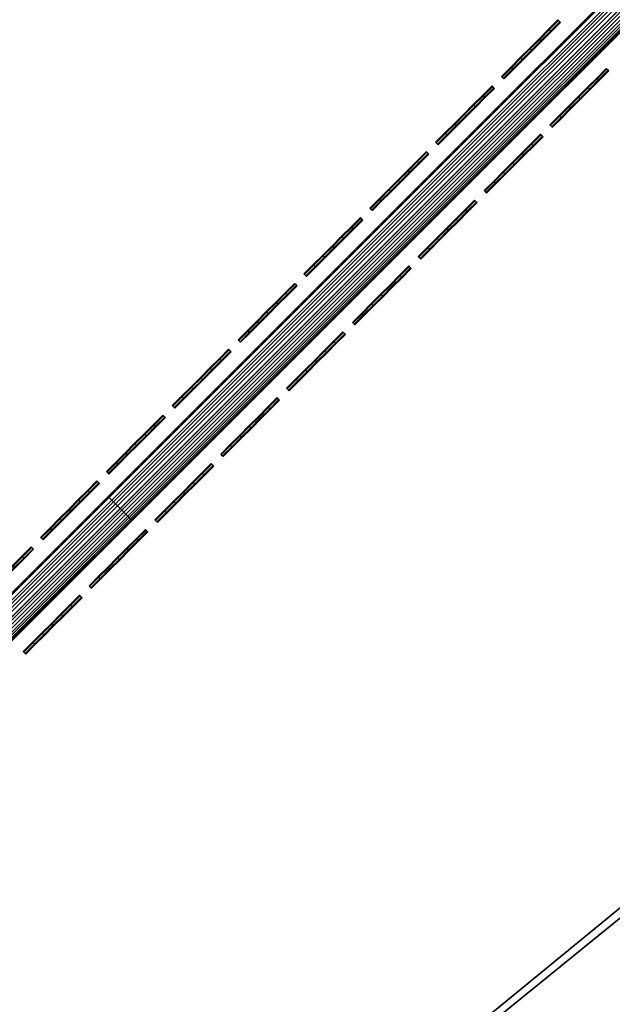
# Model space of a CAD drawing. Header units: inches. Extents: x 0 to 63.6, y -63.6 to 0.
# Tile 443 of 475: x 41.4 to 43.1, y -23.4 to -20.5. Entities that reach past the tile are written whole.
import ezdxf

# ---------------------------------------------------------------- set-up
doc = ezdxf.new("R2010")
doc.units = ezdxf.units.IN
doc.header["$LTSCALE"] = 0.03937
doc.header["$MEASUREMENT"] = 0
for name, color, linetype in [('A-FURN-3-ST', 151, 'Continuous'), ('A-FURN-3-ST-SEAM', 250, 'Continuous'), ('A-FURN-3-STITCH', 15, 'Continuous')]:
    doc.layers.add(name, color=color, linetype=linetype)

msp = doc.modelspace()

# ---------------------------------------------------------------- meshes
at = {"layer": 'A-FURN-3-ST'}
mesh = msp.add_polyface(dxfattribs=at)
corners = [(47.2494, -22.6677, 18), (45.7647, -21.0157, 18), (30.2851, -35.8696, 18), (29.0547, -34.5849, 18), (44.2222, -19.4174, 18), (42.6239, -17.875, 18), (27.77, -33.3546, 18), (40.9719, -16.3902, 18), (26.4332, -32.181, 18), (39.2682, -14.9651, 18), (25.0468, -31.0664, 18), (37.515, -13.6013, 18), (23.6135, -30.0129, 18), (35.7144, -12.3007, 18), (22.136, -29.0223, 18), (33.8688, -11.0648, 18), (42.5956, -16.3574, 5.5), (41.6674, -15.5877, 5.3087), (40.9281, -14.9068, 5.5), (39.9347, -14.1383, 5.3087), (39.2112, -13.515, 5.5), (38.1515, -12.7513, 5.3087), (37.447, -12.1836, 5.5), (41.5964, -15.6696, 5.1464), (39.8666, -14.2227, 5.1464), (38.0865, -12.8381, 5.1464), (36.0566, -11.8078, 5), (37.9893, -12.9679, 5.0381), (37.8745, -13.121, 5), (39.7648, -14.3489, 5.0381), (39.6447, -14.4979, 5), (41.4902, -15.7922, 5.0381), (41.3648, -15.9368, 5), (42.5956, -16.3574, 16.9), (40.9281, -14.9068, 16.9), (39.2112, -13.515, 16.9), (37.447, -12.1836, 16.9), (42.8179, -17.6666, 17.9625), (41.1584, -16.1751, 17.9625), (39.4469, -14.7434, 17.9625), (37.6857, -13.3735, 17.9625), (41.6678, -15.5873, 17.1847), (39.9351, -14.1379, 17.1847), (39.8661, -14.2234, 17.45), (41.5959, -15.6704, 17.45), (39.7564, -14.3596, 17.6778), (41.4814, -15.8025, 17.6778), (39.6134, -14.5369, 17.8526), (41.3322, -15.9746, 17.8526), (38.1519, -12.7509, 17.1847), (38.0861, -12.8389, 17.45), (37.9813, -12.9788, 17.6778), (37.8447, -13.1611, 17.8526), (36.0283, -11.8491, 17.8526), (35.8769, -12.0669, 17.9625), (49.1417, -23.9949, 5), (28.6305, -35.0091, 5), (47.7028, -22.2748, 5), (46.2038, -20.6068, 5), (44.6464, -18.9932, 5), (43.0328, -17.4358, 5), (27.3646, -33.7969, 5), (26.0475, -32.6406, 5), (24.6816, -31.5424, 5), (23.2694, -30.5044, 5), (21.8136, -29.5284, 5), (34.1932, -10.5601, 5)]
mesh.append_faces([[corners[k] for k in face] for face in [(0, 1, 2), (3, 1, 4), (3, 4, 5), (3, 5, 6), (6, 5, 7), (6, 7, 8), (8, 7, 9), (8, 9, 10), (10, 9, 11), (12, 11, 13), (14, 13, 15), (16, 17, 18), (18, 17, 19), (18, 19, 20), (20, 19, 21), (20, 21, 22), (17, 23, 24, 19), (19, 24, 25, 21), (26, 27, 28), (28, 27, 29), (28, 29, 30), (30, 29, 31), (30, 31, 32), (23, 31, 29, 24), (24, 29, 27, 25), (33, 18, 34), (34, 18, 20), (34, 20, 35), (35, 20, 22), (35, 22, 36), (7, 37, 38), (7, 38, 9), (9, 38, 39), (9, 39, 11), (11, 39, 40), (11, 40, 13), (33, 34, 41), (41, 34, 42), (41, 42, 43, 44), (44, 43, 45, 46), (46, 45, 47, 48), (48, 47, 39, 38), (34, 35, 42), (42, 35, 49), (42, 49, 50, 43), (43, 50, 51, 45), (45, 51, 52, 47), (47, 52, 40, 39), (35, 36, 49), (52, 53, 54, 40), (55, 56, 57), (57, 56, 58), (58, 56, 59), (59, 56, 60), (60, 61, 32), (32, 61, 62), (32, 62, 30), (30, 62, 63), (30, 63, 28), (28, 64, 26), (26, 65, 66)]])
mesh = msp.add_polyface(dxfattribs=at)
corners = [(48.7328, -22.7115, 5.5), (48.0519, -21.9722, 5.3087), (47.2822, -21.044, 5.5), (46.5418, -20.292, 5.3087), (45.7746, -19.4278, 5.5), (44.9731, -18.6665, 5.3087), (44.2118, -17.865, 5.5), (43.3476, -17.0978, 5.3087), (42.5956, -16.3574, 5.5), (41.6674, -15.5877, 5.3087), (47.97, -22.0432, 5.1464), (46.4625, -20.3659, 5.1464), (44.8964, -18.7432, 5.1464), (43.2737, -17.1771, 5.1464), (41.5964, -15.6696, 5.1464), (41.3648, -15.9368, 5), (41.4902, -15.7922, 5.0381), (43.1632, -17.2958, 5.0381), (43.0328, -17.4358, 5), (44.7817, -18.8579, 5.0381), (44.6464, -18.9932, 5), (46.2038, -20.6068, 5), (46.3438, -20.4764, 5.0381), (47.7028, -22.2748, 5), (47.8474, -22.1494, 5.0381), (48.7328, -22.7115, 16.9), (47.2822, -21.044, 16.9), (45.7746, -19.4278, 16.9), (44.2118, -17.865, 16.9), (42.5956, -16.3574, 16.9), (40.9281, -14.9068, 5.5), (47.2494, -22.6677, 18), (45.973, -20.8217, 17.9625), (45.7647, -21.0157, 18), (44.4235, -19.2161, 17.9625), (44.2222, -19.4174, 18), (42.6239, -17.875, 18), (42.8179, -17.6666, 17.9625), (40.9719, -16.3902, 18), (48.0523, -21.9718, 17.1847), (46.5423, -20.2916, 17.1847), (46.4618, -20.3665, 17.45), (47.9693, -22.0438, 17.45), (46.3339, -20.4856, 17.6778), (47.8371, -22.1582, 17.6778), (46.1672, -20.6409, 17.8526), (47.665, -22.3075, 17.8526), (47.4645, -22.4812, 17.9625), (44.9735, -18.6661, 17.1847), (44.8958, -18.7438, 17.45), (44.7722, -18.8674, 17.6778), (44.6111, -19.0285, 17.8526), (43.348, -17.0973, 17.1847), (43.2731, -17.1778, 17.45), (43.154, -17.3057, 17.6778), (42.9987, -17.4724, 17.8526), (41.6678, -15.5873, 17.1847), (41.5959, -15.6704, 17.45), (41.4814, -15.8025, 17.6778), (41.3322, -15.9746, 17.8526), (41.1584, -16.1751, 17.9625)]
mesh.append_faces([[corners[k] for k in face] for face in [(0, 1, 2), (2, 1, 3), (2, 3, 4), (4, 3, 5), (4, 5, 6), (6, 5, 7), (6, 7, 8), (8, 7, 9), (1, 10, 11, 3), (3, 11, 12, 5), (5, 12, 13, 7), (7, 13, 14, 9), (15, 16, 17), (15, 17, 18), (18, 17, 19), (18, 19, 20), (20, 19, 21), (21, 19, 22), (21, 22, 23), (23, 22, 24), (10, 24, 22, 11), (11, 22, 19, 12), (12, 19, 17, 13), (13, 17, 16, 14), (25, 2, 26), (26, 2, 4), (26, 4, 27), (27, 4, 6), (27, 6, 28), (28, 6, 8), (28, 8, 29), (29, 8, 30), (31, 32, 33), (33, 32, 34), (33, 34, 35), (35, 34, 36), (36, 34, 37), (36, 37, 38), (25, 26, 39), (39, 26, 40), (39, 40, 41, 42), (42, 41, 43, 44), (44, 43, 45, 46), (46, 45, 32, 47), (26, 27, 40), (40, 27, 48), (40, 48, 49, 41), (41, 49, 50, 43), (43, 50, 51, 45), (45, 51, 34, 32), (27, 28, 48), (48, 28, 52), (48, 52, 53, 49), (49, 53, 54, 50), (50, 54, 55, 51), (51, 55, 37, 34), (28, 29, 52), (52, 29, 56), (52, 56, 57, 53), (53, 57, 58, 54), (54, 58, 59, 55), (55, 59, 60, 37)]])
mesh = msp.add_polyface(dxfattribs=at)
corners = [(34.1112, -41.826, 5), (33.95, -41.9291, 5.0381), (33.1353, -40.3702, 5), (32.9787, -40.4802, 5.0381), (32.0972, -38.9581, 5), (31.9455, -39.0747, 5.0381), (30.999, -37.5921, 5), (30.8525, -37.7152, 5.0381), (29.8427, -36.275, 5), (30.101, -37.3129, 5.5), (30.6453, -37.8893, 5.3087), (31.243, -38.6788, 5.5), (31.731, -39.2396, 5.3087), (32.323, -40.0941, 5.5), (32.7572, -40.6357, 5.3087), (33.339, -41.5562, 5.5), (33.7221, -42.0749, 5.3087), (33.8134, -42.0165, 5.1464), (32.8459, -40.5734, 5.1464), (31.8169, -39.1736, 5.1464), (30.7283, -37.8196, 5.1464), (34.2889, -43.062, 16.9), (33.339, -41.5562, 16.9), (32.323, -40.0941, 16.9), (31.243, -38.6788, 16.9), (30.101, -37.3129, 16.9), (34.3774, -41.657, 17.9625), (34.6173, -41.5036, 18), (33.3937, -40.1897, 17.9625), (33.6267, -40.0261, 18), (32.3475, -38.7663, 17.9625), (32.5732, -38.5928, 18), (31.2406, -37.3896, 17.9625), (31.4586, -37.2064, 18), (30.0752, -36.062, 17.9625), (30.2851, -35.8696, 18), (29.8797, -36.2413, 17.8526), (31.0375, -37.5603, 17.8526), (32.1372, -38.9281, 17.8526), (33.1766, -40.3422, 17.8526), (34.1539, -41.7999, 17.8526), (29.7118, -36.3953, 17.6778), (30.8631, -37.7068, 17.6778), (31.9566, -39.0669, 17.6778), (32.9902, -40.4731, 17.6778), (33.962, -41.9227, 17.6778), (30.6451, -37.89, 17.1847), (31.7309, -39.2405, 17.1847), (32.7572, -40.6367, 17.1847), (33.7221, -42.076, 17.1847), (33.8147, -42.0168, 17.45), (32.8471, -40.5736, 17.45), (31.818, -39.1735, 17.45), (30.7293, -37.8193, 17.45), (56.8407, -37.5564, 18), (45.7647, -21.0157, 18), (29.0547, -34.5849, 18), (58.2854, -39.3617, 5), (57.3865, -37.3071, 5), (56.4152, -35.2858, 5), (28.6305, -35.0091, 5), (43.0328, -17.4358, 5), (27.3646, -33.7969, 5)]
mesh.append_faces([[corners[k] for k in face] for face in [(0, 1, 2), (2, 1, 3), (2, 3, 4), (4, 3, 5), (4, 5, 6), (6, 5, 7), (6, 7, 8), (9, 10, 11), (11, 10, 12), (11, 12, 13), (13, 12, 14), (13, 14, 15), (15, 14, 16), (17, 16, 14, 18), (18, 14, 12, 19), (19, 12, 10, 20), (1, 17, 18, 3), (3, 18, 19, 5), (5, 19, 20, 7), (15, 21, 22), (15, 22, 13), (13, 22, 23), (13, 23, 11), (11, 23, 24), (11, 24, 9), (9, 24, 25), (26, 27, 28), (28, 27, 29), (28, 29, 30), (30, 29, 31), (30, 31, 32), (32, 31, 33), (32, 33, 34), (34, 33, 35), (34, 36, 37, 32), (32, 37, 38, 30), (30, 38, 39, 28), (28, 39, 40, 26), (36, 41, 42, 37), (37, 42, 43, 38), (38, 43, 44, 39), (39, 44, 45, 40), (46, 25, 24), (46, 24, 47), (47, 24, 23), (47, 23, 48), (48, 23, 22), (48, 22, 49), (50, 45, 44, 51), (51, 44, 43, 52), (52, 43, 42, 53), (49, 50, 51, 48), (48, 51, 52, 47), (47, 52, 53, 46), (31, 54, 33), (33, 54, 35), (35, 55, 56), (57, 4, 6), (58, 6, 8), (59, 8, 60), (61, 60, 62)]])
mesh = msp.add_polyface(dxfattribs=at)
corners = [(30.2851, -35.8696, 18), (48.6745, -24.3714, 18), (47.2494, -22.6677, 18), (52.7253, -28.0019, 5.5), (53.468, -29.1964, 5.3087), (52.2111, -27.3193, 5.3087), (51.456, -26.1926, 5.5), (50.8883, -25.4881, 5.3087), (50.1247, -24.4284, 5.5), (49.5013, -23.705, 5.3087), (48.7328, -22.7115, 5.5), (48.0519, -21.9722, 5.3087), (53.3768, -29.2551, 5.1464), (52.1221, -27.3812, 5.1464), (50.8015, -25.5531, 5.1464), (49.4169, -23.773, 5.1464), (47.97, -22.0432, 5.1464), (47.7028, -22.2748, 5), (47.8474, -22.1494, 5.0381), (49.1417, -23.9949, 5), (49.2907, -23.8748, 5.0381), (50.5186, -25.7651, 5), (50.6717, -25.6503, 5.0381), (51.8318, -27.583, 5), (51.9889, -27.4738, 5.0381), (53.0795, -29.4464, 5), (53.2404, -29.3429, 5.0381), (52.7253, -28.0019, 16.9), (51.456, -26.1926, 16.9), (50.1247, -24.4284, 16.9), (48.7328, -22.7115, 16.9), (47.2822, -21.044, 5.5), (52.5748, -29.7708, 18), (51.5727, -27.7627, 17.9625), (51.3389, -27.9252, 18), (50.2661, -25.9539, 17.9625), (50.0383, -26.1246, 18), (48.8962, -24.1927, 17.9625), (47.4645, -22.4812, 17.9625), (45.973, -20.8217, 17.9625), (53.4684, -29.196, 17.1847), (52.2115, -27.319, 17.1847), (52.1212, -27.3816, 17.45), (53.3759, -29.2554, 17.45), (51.9776, -27.4813, 17.6778), (53.2289, -29.35, 17.6778), (51.7906, -27.6113, 17.8526), (53.0373, -29.4732, 17.8526), (50.8887, -25.4877, 17.1847), (50.8007, -25.5535, 17.45), (50.6608, -25.6583, 17.6778), (50.4785, -25.7949, 17.8526), (49.5017, -23.7046, 17.1847), (49.4162, -23.7735, 17.45), (49.2801, -23.8832, 17.6778), (49.1027, -24.0262, 17.8526), (48.0523, -21.9718, 17.1847), (47.9693, -22.0438, 17.45), (47.8371, -22.1582, 17.6778), (47.665, -22.3075, 17.8526), (28.6305, -35.0091, 5)]
mesh.append_faces([[corners[k] for k in face] for face in [(0, 1, 2), (3, 4, 5), (3, 5, 6), (6, 5, 7), (6, 7, 8), (8, 7, 9), (8, 9, 10), (10, 9, 11), (4, 12, 13, 5), (5, 13, 14, 7), (7, 14, 15, 9), (9, 15, 16, 11), (17, 18, 19), (19, 18, 20), (19, 20, 21), (21, 20, 22), (21, 22, 23), (23, 22, 24), (23, 24, 25), (12, 26, 24, 13), (13, 24, 22, 14), (14, 22, 20, 15), (15, 20, 18, 16), (27, 3, 6), (27, 6, 28), (28, 6, 8), (28, 8, 29), (29, 8, 10), (29, 10, 30), (30, 10, 31), (32, 33, 34), (34, 33, 35), (34, 35, 36), (36, 35, 37), (36, 37, 1), (1, 37, 38), (1, 38, 2), (2, 38, 39), (40, 27, 41), (40, 41, 42, 43), (43, 42, 44, 45), (45, 44, 46, 47), (27, 28, 41), (41, 28, 48), (41, 48, 49, 42), (42, 49, 50, 44), (44, 50, 51, 46), (46, 51, 35, 33), (28, 29, 48), (48, 29, 52), (48, 52, 53, 49), (49, 53, 54, 50), (50, 54, 55, 51), (51, 55, 37, 35), (29, 30, 52), (52, 30, 56), (52, 56, 57, 53), (53, 57, 58, 54), (54, 58, 59, 55), (55, 59, 38, 37), (21, 60, 19)]])
at = {"layer": 'A-FURN-3-ST-SEAM'}
mesh = msp.add_polyface(dxfattribs=at)
corners = [(44.4149, -19.2954, 17.979), (44.4135, -19.2869, 18.0041), (44.2646, -19.4457, 18), (44.2596, -19.4407, 18.0255), (41.7366, -21.9737, 18), (44.5642, -19.1361, 17.9399), (44.407, -19.2768, 18.0173), (44.2513, -19.4324, 18.039), (41.7233, -21.9605, 18.039), (41.7316, -21.9687, 18.0255), (44.397, -19.2645, 18.0253), (44.2402, -19.4213, 18.0472), (41.7122, -21.9493, 18.0472), (44.3508, -19.2253, 18.0003), (44.345, -19.2242, 17.9835), (44.1941, -19.3752, 18.0045), (44.1975, -19.3786, 18.0217), (41.6661, -21.9032, 18.0045), (41.6695, -21.9066, 18.0217), (44.3438, -19.2278, 17.9661), (44.1952, -19.3763, 17.9868), (41.6672, -21.9043, 17.9868), (44.3775, -19.2715, 17.9304), (44.3902, -19.2825, 17.9361), (44.2458, -19.4269, 17.9563), (44.234, -19.4151, 17.9505), (41.7178, -21.9549, 17.9563), (41.706, -21.9431, 17.9505), (44.4015, -19.2907, 17.9472), (44.2555, -19.4366, 17.9675), (41.7275, -21.9647, 17.9675), (44.4101, -19.2953, 17.962), (44.5623, -19.1481, 17.9163), (44.2622, -19.4433, 17.9826), (41.7342, -21.9713, 17.9826), (41.6874, -21.9245, 18.0459), (44.2154, -19.3965, 18.0459), (44.372, -19.2399, 18.024), (41.682, -21.9192, 17.9588), (44.21, -19.3911, 17.9588), (44.3548, -19.2464, 17.9386), (44.3602, -19.2307, 18.0145), (44.2049, -19.386, 18.0362), (41.6769, -21.914, 18.0362), (44.3652, -19.2589, 17.9314), (44.2215, -19.4026, 17.9515), (41.6935, -21.9306, 17.9515)]
mesh.append_faces([[corners[k] for k in face] for face in [(0, 1, 2), (2, 1, 3), (2, 3, 4), (1, 0, 5), (1, 6, 7, 3), (3, 7, 8, 9), (6, 10, 11, 7), (7, 11, 12, 8), (13, 14, 15, 16), (16, 15, 17, 18), (14, 19, 20, 15), (15, 20, 21, 17), (22, 23, 24, 25), (25, 24, 26, 27), (23, 28, 29, 24), (24, 29, 30, 26), (31, 32, 0), (31, 0, 33), (33, 0, 2), (33, 2, 34), (35, 12, 11, 36), (36, 11, 10, 37), (38, 21, 20, 39), (39, 20, 19, 40), (37, 41, 42, 36), (36, 42, 43, 35), (41, 13, 16, 42), (42, 16, 18, 43), (40, 44, 45, 39), (39, 45, 46, 38), (44, 22, 25, 45), (45, 25, 27, 46), (28, 31, 33, 29)]])
mesh = msp.add_polyface(dxfattribs=at)
corners = [(39.2086, -24.5017, 18), (31.1875, -32.5229, 18), (39.2062, -24.4993, 17.9826), (31.1848, -32.5202, 17.9809), (39.1995, -24.4927, 17.9675), (31.1771, -32.5125, 17.9646), (39.1898, -24.4829, 17.9563), (31.1656, -32.501, 17.9538), (39.178, -24.4711, 17.9505), (31.1521, -32.4875, 17.95), (39.1655, -24.4586, 17.9515), (31.1386, -32.4739, 17.9538), (39.154, -24.4472, 17.9588), (31.1271, -32.4625, 17.9647), (39.1392, -24.4323, 17.9868), (39.1415, -24.4346, 18.0217), (31.1271, -32.4625, 18.0354), (39.1489, -24.442, 18.0362), (31.1386, -32.474, 18.0462), (39.1594, -24.4525, 18.0459), (31.1521, -32.4875, 18.05), (39.1842, -24.4773, 18.0472), (31.1656, -32.501, 18.0462), (39.1953, -24.4885, 18.039), (31.1771, -32.5125, 18.0354), (39.2036, -24.4967, 18.0255), (31.1848, -32.5202, 18.0191), (41.7366, -21.9737, 18), (44.2596, -19.4407, 18.0255), (41.7316, -21.9687, 18.0255), (41.7233, -21.9605, 18.039), (41.7122, -21.9493, 18.0472), (41.6695, -21.9066, 18.0217), (41.6661, -21.9032, 18.0045), (39.1381, -24.4312, 18.0045), (41.6672, -21.9043, 17.9868), (41.706, -21.9431, 17.9505), (41.7178, -21.9549, 17.9563), (41.7275, -21.9647, 17.9675), (41.7342, -21.9713, 17.9826), (44.2646, -19.4457, 18), (41.6874, -21.9245, 18.0459), (41.6769, -21.914, 18.0362), (41.682, -21.9192, 17.9588), (41.6935, -21.9306, 17.9515), (44.2555, -19.4366, 17.9675), (44.2622, -19.4433, 17.9826)]
mesh.append_faces([[corners[k] for k in face] for face in [(0, 1, 2), (2, 3, 4), (4, 5, 6), (6, 7, 8), (8, 9, 10), (10, 11, 12), (12, 13, 14), (15, 16, 17), (17, 18, 19), (19, 20, 21), (21, 22, 23), (23, 24, 25), (25, 26, 0), (27, 28, 29), (27, 29, 0), (0, 29, 25), (29, 30, 23, 25), (30, 31, 21, 23), (32, 33, 34, 15), (33, 35, 14, 34), (36, 37, 6, 8), (37, 38, 4, 6), (39, 40, 27), (39, 27, 2), (2, 27, 0), (19, 21, 31, 41), (32, 15, 17, 42), (42, 17, 19, 41), (12, 14, 35, 43), (36, 8, 10, 44), (44, 10, 12, 43), (39, 2, 4, 38), (45, 46, 39, 38)]])
at = {"layer": 'A-FURN-3-STITCH'}
mesh = msp.add_polymesh((7, 4), dxfattribs=at)
for k, corner in enumerate([(42.9849, -20.5215, 18.0001), (42.983, -20.5197, 18), (42.9794, -20.516, 18), (42.9775, -20.5141, 18.0001), (42.9578, -20.5486, 18.0077), (42.9559, -20.5468, 18.0122), (42.9522, -20.5431, 18.0122), (42.9504, -20.5413, 18.0077), (42.9303, -20.5761, 18.0123), (42.9285, -20.5742, 18.0168), (42.9248, -20.5706, 18.0168), (42.9229, -20.5687, 18.0123), (42.9027, -20.6037, 18.0138), (42.9008, -20.6019, 18.0183), (42.8971, -20.5982, 18.0183), (42.8953, -20.5963, 18.0138), (42.875, -20.6313, 18.0123), (42.8732, -20.6295, 18.0168), (42.8695, -20.6258, 18.0168), (42.8677, -20.624, 18.0123), (42.8476, -20.6588, 18.0077), (42.8457, -20.657, 18.0122), (42.8421, -20.6533, 18.0122), (42.8402, -20.6514, 18.0077), (42.8205, -20.6859, 18.0001), (42.8186, -20.6841, 18.0001), (42.8149, -20.6804, 18.0001), (42.8131, -20.6786, 18.0001)]):
    mesh.set_mesh_vertex(divmod(k, 4), corner)
mesh = msp.add_polymesh((7, 4), dxfattribs=at)
for k, corner in enumerate([(43.1261, -20.6627, 18.0001), (43.1242, -20.6609, 18), (43.1205, -20.6572, 18), (43.1187, -20.6553, 18.0001), (43.099, -20.6898, 18.0077), (43.0971, -20.688, 18.0122), (43.0934, -20.6843, 18.0122), (43.0916, -20.6825, 18.0077), (43.0715, -20.7173, 18.0123), (43.0697, -20.7154, 18.0168), (43.066, -20.7118, 18.0168), (43.0641, -20.7099, 18.0123), (43.0439, -20.7449, 18.0138), (43.042, -20.7431, 18.0183), (43.0383, -20.7394, 18.0183), (43.0365, -20.7375, 18.0138), (43.0162, -20.7725, 18.0123), (43.0144, -20.7707, 18.0168), (43.0107, -20.767, 18.0168), (43.0089, -20.7652, 18.0123), (42.9888, -20.8, 18.0077), (42.9869, -20.7982, 18.0122), (42.9833, -20.7945, 18.0122), (42.9814, -20.7926, 18.0077), (42.9617, -20.8271, 18.0001), (42.9598, -20.8253, 18.0001), (42.9561, -20.8216, 18.0001), (42.9543, -20.8197, 18.0001)]):
    mesh.set_mesh_vertex(divmod(k, 4), corner)
mesh = msp.add_polymesh((7, 4), dxfattribs=at)
for k, corner in enumerate([(42.7929, -20.7135, 18.0001), (42.791, -20.7117, 18), (42.7874, -20.708, 18), (42.7855, -20.7061, 18.0001), (42.7658, -20.7406, 18.0077), (42.7639, -20.7388, 18.0122), (42.7602, -20.7351, 18.0122), (42.7584, -20.7333, 18.0077), (42.7383, -20.7681, 18.0123), (42.7365, -20.7662, 18.0168), (42.7328, -20.7626, 18.0168), (42.7309, -20.7607, 18.0123), (42.7107, -20.7957, 18.0138), (42.7088, -20.7939, 18.0183), (42.7051, -20.7902, 18.0183), (42.7033, -20.7883, 18.0138), (42.683, -20.8233, 18.0123), (42.6812, -20.8215, 18.0168), (42.6775, -20.8178, 18.0168), (42.6757, -20.816, 18.0123), (42.6556, -20.8508, 18.0077), (42.6537, -20.849, 18.0122), (42.6501, -20.8453, 18.0122), (42.6482, -20.8434, 18.0077), (42.6285, -20.8779, 18.0001), (42.6266, -20.8761, 18.0001), (42.6229, -20.8724, 18.0001), (42.6211, -20.8706, 18.0001)]):
    mesh.set_mesh_vertex(divmod(k, 4), corner)
mesh = msp.add_polymesh((7, 4), dxfattribs=at)
for k, corner in enumerate([(42.9341, -20.8547, 18.0001), (42.9322, -20.8529, 18), (42.9285, -20.8492, 18), (42.9267, -20.8473, 18.0001), (42.907, -20.8818, 18.0077), (42.9051, -20.88, 18.0122), (42.9014, -20.8763, 18.0122), (42.8996, -20.8745, 18.0077), (42.8795, -20.9093, 18.0123), (42.8777, -20.9074, 18.0168), (42.874, -20.9038, 18.0168), (42.8721, -20.9019, 18.0123), (42.8519, -20.9369, 18.0138), (42.85, -20.9351, 18.0183), (42.8463, -20.9314, 18.0183), (42.8445, -20.9295, 18.0138), (42.8242, -20.9645, 18.0123), (42.8224, -20.9627, 18.0168), (42.8187, -20.959, 18.0168), (42.8169, -20.9572, 18.0123), (42.7968, -20.992, 18.0077), (42.7949, -20.9902, 18.0122), (42.7913, -20.9865, 18.0122), (42.7894, -20.9846, 18.0077), (42.7697, -21.0191, 18.0001), (42.7678, -21.0173, 18.0001), (42.7641, -21.0136, 18.0001), (42.7623, -21.0117, 18.0001)]):
    mesh.set_mesh_vertex(divmod(k, 4), corner)
mesh = msp.add_polymesh((7, 4), dxfattribs=at)
for k, corner in enumerate([(42.6009, -20.9055, 18.0001), (42.599, -20.9037, 18), (42.5954, -20.9, 18), (42.5935, -20.8981, 18.0001), (42.5738, -20.9326, 18.0077), (42.5719, -20.9308, 18.0122), (42.5682, -20.9271, 18.0122), (42.5664, -20.9253, 18.0077), (42.5463, -20.9601, 18.0123), (42.5445, -20.9582, 18.0168), (42.5408, -20.9546, 18.0168), (42.5389, -20.9527, 18.0123), (42.5187, -20.9877, 18.0138), (42.5168, -20.9859, 18.0183), (42.5131, -20.9822, 18.0183), (42.5113, -20.9804, 18.0138), (42.491, -21.0153, 18.0123), (42.4892, -21.0135, 18.0168), (42.4855, -21.0098, 18.0168), (42.4837, -21.008, 18.0123), (42.4636, -21.0428, 18.0077), (42.4617, -21.041, 18.0122), (42.4581, -21.0373, 18.0122), (42.4562, -21.0354, 18.0077), (42.4365, -21.0699, 18.0001), (42.4346, -21.0681, 18.0001), (42.4309, -21.0644, 18.0001), (42.4291, -21.0626, 18.0001)]):
    mesh.set_mesh_vertex(divmod(k, 4), corner)
mesh = msp.add_polymesh((7, 4), dxfattribs=at)
for k, corner in enumerate([(42.7421, -21.0467, 18.0001), (42.7402, -21.0449, 18), (42.7365, -21.0412, 18), (42.7347, -21.0393, 18.0001), (42.715, -21.0738, 18.0077), (42.7131, -21.072, 18.0122), (42.7094, -21.0683, 18.0122), (42.7076, -21.0665, 18.0077), (42.6875, -21.1013, 18.0123), (42.6857, -21.0994, 18.0168), (42.682, -21.0958, 18.0168), (42.6801, -21.0939, 18.0123), (42.6599, -21.1289, 18.0138), (42.658, -21.1271, 18.0183), (42.6543, -21.1234, 18.0183), (42.6525, -21.1215, 18.0138), (42.6322, -21.1565, 18.0123), (42.6304, -21.1547, 18.0168), (42.6267, -21.151, 18.0168), (42.6249, -21.1492, 18.0123), (42.6048, -21.184, 18.0077), (42.6029, -21.1822, 18.0122), (42.5993, -21.1785, 18.0122), (42.5974, -21.1766, 18.0077), (42.5777, -21.2111, 18.0001), (42.5758, -21.2093, 18.0001), (42.5721, -21.2056, 18.0001), (42.5703, -21.2037, 18.0001)]):
    mesh.set_mesh_vertex(divmod(k, 4), corner)
mesh = msp.add_polymesh((7, 4), dxfattribs=at)
for k, corner in enumerate([(42.4089, -21.0975, 18.0001), (42.407, -21.0957, 18), (42.4034, -21.092, 18), (42.4015, -21.0901, 18.0001), (42.3818, -21.1246, 18.0077), (42.3799, -21.1228, 18.0122), (42.3762, -21.1191, 18.0122), (42.3744, -21.1173, 18.0077), (42.3543, -21.1521, 18.0123), (42.3525, -21.1502, 18.0168), (42.3488, -21.1466, 18.0168), (42.3469, -21.1447, 18.0123), (42.3267, -21.1797, 18.0138), (42.3248, -21.1779, 18.0183), (42.3211, -21.1742, 18.0183), (42.3193, -21.1724, 18.0138), (42.299, -21.2073, 18.0123), (42.2972, -21.2055, 18.0168), (42.2935, -21.2018, 18.0168), (42.2917, -21.2, 18.0123), (42.2716, -21.2348, 18.0077), (42.2697, -21.233, 18.0122), (42.2661, -21.2293, 18.0122), (42.2642, -21.2274, 18.0077), (42.2445, -21.2619, 18.0001), (42.2426, -21.2601, 18.0001), (42.2389, -21.2564, 18.0001), (42.2371, -21.2546, 18.0001)]):
    mesh.set_mesh_vertex(divmod(k, 4), corner)
mesh = msp.add_polymesh((7, 4), dxfattribs=at)
for k, corner in enumerate([(42.5501, -21.2387, 18.0001), (42.5482, -21.2369, 18), (42.5445, -21.2332, 18), (42.5427, -21.2313, 18.0001), (42.523, -21.2658, 18.0077), (42.5211, -21.264, 18.0122), (42.5174, -21.2603, 18.0122), (42.5156, -21.2585, 18.0077), (42.4955, -21.2933, 18.0123), (42.4937, -21.2914, 18.0168), (42.49, -21.2878, 18.0168), (42.4881, -21.2859, 18.0123), (42.4679, -21.3209, 18.0138), (42.466, -21.3191, 18.0183), (42.4623, -21.3154, 18.0183), (42.4605, -21.3135, 18.0138), (42.4402, -21.3485, 18.0123), (42.4384, -21.3467, 18.0168), (42.4347, -21.343, 18.0168), (42.4329, -21.3412, 18.0123), (42.4128, -21.376, 18.0077), (42.4109, -21.3742, 18.0122), (42.4073, -21.3705, 18.0122), (42.4054, -21.3686, 18.0077), (42.3857, -21.4031, 18.0001), (42.3838, -21.4013, 18.0001), (42.3801, -21.3976, 18.0001), (42.3783, -21.3957, 18.0001)]):
    mesh.set_mesh_vertex(divmod(k, 4), corner)
mesh = msp.add_polymesh((7, 4), dxfattribs=at)
for k, corner in enumerate([(42.2169, -21.2895, 18.0001), (42.215, -21.2877, 18), (42.2114, -21.284, 18), (42.2095, -21.2821, 18.0001), (42.1898, -21.3166, 18.0077), (42.1879, -21.3148, 18.0122), (42.1842, -21.3111, 18.0122), (42.1824, -21.3093, 18.0077), (42.1623, -21.3441, 18.0123), (42.1605, -21.3422, 18.0168), (42.1568, -21.3386, 18.0168), (42.1549, -21.3367, 18.0123), (42.1347, -21.3717, 18.0138), (42.1328, -21.3699, 18.0183), (42.1291, -21.3662, 18.0183), (42.1273, -21.3644, 18.0138), (42.107, -21.3993, 18.0123), (42.1052, -21.3975, 18.0168), (42.1015, -21.3938, 18.0168), (42.0997, -21.392, 18.0123), (42.0796, -21.4268, 18.0077), (42.0777, -21.425, 18.0122), (42.0741, -21.4213, 18.0122), (42.0722, -21.4194, 18.0077), (42.0525, -21.4539, 18.0001), (42.0506, -21.4521, 18.0001), (42.0469, -21.4484, 18.0001), (42.0451, -21.4466, 18.0001)]):
    mesh.set_mesh_vertex(divmod(k, 4), corner)
mesh = msp.add_polymesh((7, 4), dxfattribs=at)
for k, corner in enumerate([(42.3581, -21.4307, 18.0001), (42.3562, -21.4289, 18), (42.3525, -21.4252, 18), (42.3507, -21.4233, 18.0001), (42.331, -21.4578, 18.0077), (42.3291, -21.456, 18.0122), (42.3254, -21.4523, 18.0122), (42.3236, -21.4505, 18.0077), (42.3035, -21.4853, 18.0123), (42.3017, -21.4834, 18.0168), (42.298, -21.4798, 18.0168), (42.2961, -21.4779, 18.0123), (42.2759, -21.5129, 18.0138), (42.274, -21.5111, 18.0183), (42.2703, -21.5074, 18.0183), (42.2685, -21.5055, 18.0138), (42.2482, -21.5405, 18.0123), (42.2464, -21.5387, 18.0168), (42.2427, -21.535, 18.0168), (42.2409, -21.5332, 18.0123), (42.2208, -21.568, 18.0077), (42.2189, -21.5662, 18.0122), (42.2153, -21.5625, 18.0122), (42.2134, -21.5606, 18.0077), (42.1937, -21.5951, 18.0001), (42.1918, -21.5933, 18.0001), (42.1881, -21.5896, 18.0001), (42.1863, -21.5877, 18.0001)]):
    mesh.set_mesh_vertex(divmod(k, 4), corner)
mesh = msp.add_polymesh((7, 4), dxfattribs=at)
for k, corner in enumerate([(42.0249, -21.4815, 18.0001), (42.023, -21.4797, 18), (42.0194, -21.476, 18), (42.0175, -21.4741, 18.0001), (41.9978, -21.5086, 18.0077), (41.9959, -21.5068, 18.0122), (41.9922, -21.5031, 18.0122), (41.9904, -21.5013, 18.0077), (41.9703, -21.5361, 18.0123), (41.9685, -21.5342, 18.0168), (41.9648, -21.5306, 18.0168), (41.9629, -21.5287, 18.0123), (41.9427, -21.5637, 18.0138), (41.9408, -21.5619, 18.0183), (41.9371, -21.5582, 18.0183), (41.9353, -21.5564, 18.0138), (41.915, -21.5913, 18.0123), (41.9132, -21.5895, 18.0168), (41.9095, -21.5858, 18.0168), (41.9077, -21.584, 18.0123), (41.8876, -21.6188, 18.0077), (41.8857, -21.617, 18.0122), (41.8821, -21.6133, 18.0122), (41.8802, -21.6114, 18.0077), (41.8605, -21.6459, 18.0001), (41.8586, -21.6441, 18.0001), (41.8549, -21.6404, 18.0001), (41.8531, -21.6386, 18.0001)]):
    mesh.set_mesh_vertex(divmod(k, 4), corner)
mesh = msp.add_polymesh((7, 4), dxfattribs=at)
for k, corner in enumerate([(42.1661, -21.6227, 18.0001), (42.1642, -21.6209, 18), (42.1605, -21.6172, 18), (42.1587, -21.6153, 18.0001), (42.1389, -21.6498, 18.0077), (42.1371, -21.648, 18.0122), (42.1334, -21.6443, 18.0122), (42.1316, -21.6425, 18.0077), (42.1115, -21.6773, 18.0123), (42.1097, -21.6754, 18.0168), (42.106, -21.6718, 18.0168), (42.1041, -21.6699, 18.0123), (42.0839, -21.7049, 18.0138), (42.082, -21.7031, 18.0183), (42.0783, -21.6994, 18.0183), (42.0765, -21.6975, 18.0138), (42.0562, -21.7325, 18.0123), (42.0544, -21.7307, 18.0168), (42.0507, -21.727, 18.0168), (42.0489, -21.7252, 18.0123), (42.0288, -21.76, 18.0077), (42.0269, -21.7582, 18.0122), (42.0233, -21.7545, 18.0122), (42.0214, -21.7526, 18.0077), (42.0017, -21.7871, 18.0001), (41.9998, -21.7853, 18.0001), (41.9961, -21.7816, 18.0001), (41.9943, -21.7797, 18.0001)]):
    mesh.set_mesh_vertex(divmod(k, 4), corner)
mesh = msp.add_polymesh((7, 4), dxfattribs=at)
for k, corner in enumerate([(41.8329, -21.6735, 18.0001), (41.831, -21.6717, 18), (41.8273, -21.668, 18), (41.8255, -21.6661, 18.0001), (41.8058, -21.7006, 18.0077), (41.8039, -21.6988, 18.0122), (41.8002, -21.6951, 18.0122), (41.7984, -21.6933, 18.0077), (41.7783, -21.7281, 18.0123), (41.7765, -21.7262, 18.0168), (41.7728, -21.7226, 18.0168), (41.7709, -21.7207, 18.0123), (41.7507, -21.7557, 18.0138), (41.7488, -21.7539, 18.0183), (41.7451, -21.7502, 18.0183), (41.7433, -21.7484, 18.0138), (41.723, -21.7833, 18.0123), (41.7212, -21.7815, 18.0168), (41.7175, -21.7778, 18.0168), (41.7157, -21.776, 18.0123), (41.6956, -21.8108, 18.0077), (41.6937, -21.809, 18.0122), (41.6901, -21.8053, 18.0122), (41.6882, -21.8034, 18.0077), (41.6685, -21.8379, 18.0001), (41.6666, -21.8361, 18.0001), (41.6629, -21.8324, 18.0001), (41.6611, -21.8306, 18.0001)]):
    mesh.set_mesh_vertex(divmod(k, 4), corner)
mesh = msp.add_polymesh((7, 4), dxfattribs=at)
for k, corner in enumerate([(41.9741, -21.8147, 18.0001), (41.9722, -21.8129, 18), (41.9685, -21.8092, 18), (41.9667, -21.8073, 18.0001), (41.9469, -21.8418, 18.0077), (41.9451, -21.84, 18.0122), (41.9414, -21.8363, 18.0122), (41.9396, -21.8345, 18.0077), (41.9195, -21.8693, 18.0123), (41.9177, -21.8674, 18.0168), (41.914, -21.8638, 18.0168), (41.9121, -21.8619, 18.0123), (41.8919, -21.8969, 18.0138), (41.89, -21.8951, 18.0183), (41.8863, -21.8914, 18.0183), (41.8845, -21.8895, 18.0138), (41.8642, -21.9245, 18.0123), (41.8624, -21.9227, 18.0168), (41.8587, -21.919, 18.0168), (41.8569, -21.9172, 18.0123), (41.8368, -21.952, 18.0077), (41.8349, -21.9502, 18.0122), (41.8313, -21.9465, 18.0122), (41.8294, -21.9446, 18.0077), (41.8097, -21.9791, 18.0001), (41.8078, -21.9773, 18.0001), (41.8041, -21.9736, 18.0001), (41.8023, -21.9718, 18.0001)]):
    mesh.set_mesh_vertex(divmod(k, 4), corner)
mesh = msp.add_polymesh((7, 4), dxfattribs=at)
for k, corner in enumerate([(41.6409, -21.8655, 18.0001), (41.639, -21.8637, 18), (41.6353, -21.86, 18), (41.6335, -21.8581, 18.0001), (41.6138, -21.8926, 18.0077), (41.6119, -21.8908, 18.0122), (41.6082, -21.8871, 18.0122), (41.6064, -21.8853, 18.0077), (41.5863, -21.9201, 18.0123), (41.5845, -21.9182, 18.0168), (41.5808, -21.9146, 18.0168), (41.5789, -21.9127, 18.0123), (41.5587, -21.9477, 18.0138), (41.5568, -21.9459, 18.0183), (41.5531, -21.9422, 18.0183), (41.5513, -21.9404, 18.0138), (41.531, -21.9753, 18.0123), (41.5292, -21.9735, 18.0168), (41.5255, -21.9698, 18.0168), (41.5237, -21.968, 18.0123), (41.5036, -22.0028, 18.0077), (41.5017, -22.001, 18.0122), (41.4981, -21.9973, 18.0122), (41.4962, -21.9954, 18.0077), (41.4765, -22.0299, 18.0001), (41.4746, -22.0281, 18.0001), (41.4709, -22.0244, 18.0001), (41.4691, -22.0226, 18.0001)]):
    mesh.set_mesh_vertex(divmod(k, 4), corner)
mesh = msp.add_polymesh((7, 4), dxfattribs=at)
for k, corner in enumerate([(41.7821, -22.0067, 18.0001), (41.7802, -22.0049, 18), (41.7765, -22.0012, 18), (41.7747, -21.9993, 18.0001), (41.7549, -22.0338, 18.0077), (41.7531, -22.032, 18.0122), (41.7494, -22.0283, 18.0122), (41.7476, -22.0265, 18.0077), (41.7275, -22.0613, 18.0123), (41.7257, -22.0594, 18.0168), (41.722, -22.0558, 18.0168), (41.7201, -22.0539, 18.0123), (41.6999, -22.0889, 18.0138), (41.698, -22.0871, 18.0183), (41.6943, -22.0834, 18.0183), (41.6925, -22.0815, 18.0138), (41.6722, -22.1165, 18.0123), (41.6704, -22.1147, 18.0168), (41.6667, -22.111, 18.0168), (41.6649, -22.1092, 18.0123), (41.6448, -22.144, 18.0077), (41.6429, -22.1422, 18.0122), (41.6393, -22.1385, 18.0122), (41.6374, -22.1366, 18.0077), (41.6177, -22.1711, 18.0001), (41.6158, -22.1693, 18.0001), (41.6121, -22.1656, 18.0001), (41.6103, -22.1638, 18.0001)]):
    mesh.set_mesh_vertex(divmod(k, 4), corner)
mesh = msp.add_polymesh((7, 4), dxfattribs=at)
for k, corner in enumerate([(41.4489, -22.0575, 18.0001), (41.447, -22.0557, 18), (41.4433, -22.052, 18), (41.4415, -22.0501, 18.0001), (41.4218, -22.0846, 18.0077), (41.4199, -22.0828, 18.0122), (41.4162, -22.0791, 18.0122), (41.4144, -22.0773, 18.0077), (41.3943, -22.1121, 18.0123), (41.3925, -22.1102, 18.0168), (41.3888, -22.1066, 18.0168), (41.3869, -22.1047, 18.0123), (41.3667, -22.1397, 18.0138), (41.3648, -22.1379, 18.0183), (41.3611, -22.1342, 18.0183), (41.3593, -22.1324, 18.0138), (41.339, -22.1673, 18.0123), (41.3372, -22.1655, 18.0168), (41.3335, -22.1618, 18.0168), (41.3317, -22.16, 18.0123), (41.3116, -22.1948, 18.0077), (41.3097, -22.193, 18.0122), (41.3061, -22.1893, 18.0122), (41.3042, -22.1874, 18.0077), (41.2845, -22.2219, 18.0001), (41.2826, -22.2201, 18.0001), (41.2789, -22.2164, 18.0001), (41.2771, -22.2146, 18.0001)]):
    mesh.set_mesh_vertex(divmod(k, 4), corner)
mesh = msp.add_polymesh((7, 4), dxfattribs=at)
for k, corner in enumerate([(41.5901, -22.1987, 18.0001), (41.5882, -22.1969, 18), (41.5845, -22.1932, 18), (41.5827, -22.1913, 18.0001), (41.5629, -22.2258, 18.0077), (41.5611, -22.224, 18.0122), (41.5574, -22.2203, 18.0122), (41.5556, -22.2185, 18.0077), (41.5355, -22.2533, 18.0123), (41.5336, -22.2514, 18.0168), (41.53, -22.2478, 18.0168), (41.5281, -22.2459, 18.0123), (41.5079, -22.2809, 18.0138), (41.506, -22.2791, 18.0183), (41.5023, -22.2754, 18.0183), (41.5005, -22.2735, 18.0138), (41.4802, -22.3085, 18.0123), (41.4784, -22.3067, 18.0168), (41.4747, -22.303, 18.0168), (41.4729, -22.3012, 18.0123), (41.4528, -22.336, 18.0077), (41.4509, -22.3342, 18.0122), (41.4473, -22.3305, 18.0122), (41.4454, -22.3286, 18.0077), (41.4257, -22.3631, 18.0001), (41.4238, -22.3613, 18.0001), (41.4201, -22.3576, 18.0001), (41.4183, -22.3558, 18.0001)]):
    mesh.set_mesh_vertex(divmod(k, 4), corner)

doc.saveas('drawing.dxf')
